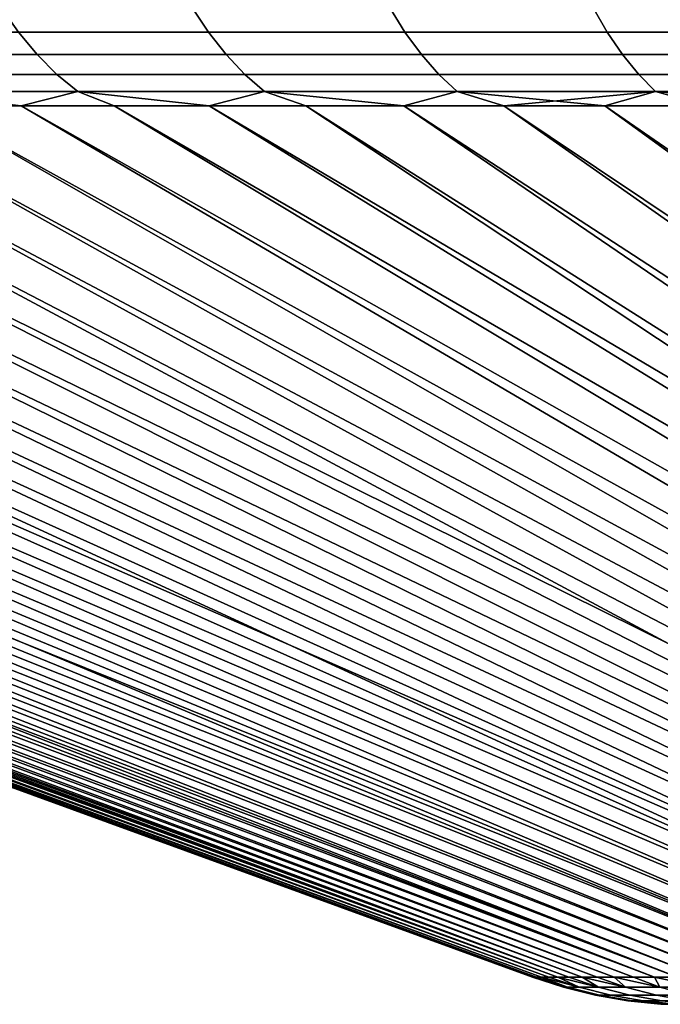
# Model space of a CAD drawing. Header units: metres. Extents: x -109 to 109, y -100 to 58.
# Tile 504 of 642: x -19 to -15, y 46 to 52. Entities that reach past the tile are written whole.
import ezdxf

# ---------------------------------------------------------------- set-up
doc = ezdxf.new("R2010")
doc.units = ezdxf.units.M
doc.layers.add('solid_21_062_100_XXX', color=7, linetype='CONTINUOUS')

msp = doc.modelspace()

# ---------------------------------------------------------------- linework, layer by layer
at = {"layer": 'solid_21_062_100_XXX'}
for points in [[(-17.924906, 52.133629, 230.391235), (-19.06212, 52.133629, 229.549072), (-18.957312, 51.986183, 229.414093), (-17.826351, 51.986183, 230.251617)], [(-19.06212, 52.133629, 180.445786), (-17.924906, 52.133629, 179.603622), (-17.826351, 51.986183, 179.74324), (-18.957312, 51.986183, 180.58078)], [(-16.750542, 52.133629, 231.180771), (-17.924906, 52.133629, 230.391235), (-17.826351, 51.986183, 230.251617), (-16.658443, 51.986183, 231.036804)], [(-17.924906, 52.133629, 179.603622), (-16.750542, 52.133629, 178.814102), (-16.658443, 51.986183, 178.958054), (-17.826351, 51.986183, 179.74324)], [(-15.541458, 52.133629, 231.916031), (-16.750542, 52.133629, 231.180771), (-16.658443, 51.986183, 231.036804), (-15.456007, 51.986183, 231.768021)], [(-16.750542, 52.133629, 178.814102), (-15.541458, 52.133629, 178.078842), (-15.456007, 51.986183, 178.226837), (-16.658443, 51.986183, 178.958054)], [(-14.300163, 52.133629, 232.59549), (-15.541458, 52.133629, 231.916031), (-15.456007, 51.986183, 231.768021), (-14.221538, 51.986183, 232.443756)], [(-15.541458, 52.133629, 178.078842), (-14.300163, 52.133629, 177.399368), (-14.221538, 51.986183, 177.551117), (-15.456007, 51.986183, 178.226837)], [(-18.957312, 51.986183, 229.414093), (-20.048979, 51.986183, 228.52594), (-19.930792, 51.852985, 228.387253), (-18.84556, 51.852985, 229.270157)], [(-20.048979, 51.986183, 181.468918), (-18.957312, 51.986183, 180.58078), (-18.84556, 51.852985, 180.724716), (-19.930792, 51.852985, 181.60762)], [(-17.826351, 51.986183, 230.251617), (-18.957312, 51.986183, 229.414093), (-18.84556, 51.852985, 229.270157), (-17.721266, 51.852985, 230.102753)], [(-18.957312, 51.986183, 180.58078), (-17.826351, 51.986183, 179.74324), (-17.721266, 51.852985, 179.89212), (-18.84556, 51.852985, 180.724716)], [(-16.658443, 51.986183, 231.036804), (-17.826351, 51.986183, 230.251617), (-17.721266, 51.852985, 230.102753), (-16.560244, 51.852985, 230.883301)], [(-17.826351, 51.986183, 179.74324), (-16.658443, 51.986183, 178.958054), (-16.560244, 51.852985, 179.111557), (-17.721266, 51.852985, 179.89212)], [(-15.456007, 51.986183, 231.768021), (-16.658443, 51.986183, 231.036804), (-16.560244, 51.852985, 230.883301), (-15.364896, 51.852985, 231.610214)], [(-16.658443, 51.986183, 178.958054), (-15.456007, 51.986183, 178.226837), (-15.364896, 51.852985, 178.384644), (-16.560244, 51.852985, 179.111557)], [(-14.221538, 51.986183, 232.443756), (-15.456007, 51.986183, 231.768021), (-15.364896, 51.852985, 231.610214), (-14.137703, 51.852985, 232.281952)], [(-15.456007, 51.986183, 178.226837), (-14.221538, 51.986183, 177.551117), (-14.137703, 51.852985, 177.712906), (-15.364896, 51.852985, 178.384644)], [(-18.84556, 51.852985, 229.270157), (-19.930792, 51.852985, 228.387253), (-19.80603, 51.734898, 228.240829), (-18.727591, 51.734898, 229.11821)], [(-19.930792, 51.852985, 181.60762), (-18.84556, 51.852985, 180.724716), (-18.727591, 51.734898, 180.876648), (-19.80603, 51.734898, 181.754028)], [(-17.721266, 51.852985, 230.102753), (-18.84556, 51.852985, 229.270157), (-18.727591, 51.734898, 229.11821), (-17.610336, 51.734898, 229.945587)], [(-18.84556, 51.852985, 180.724716), (-17.721266, 51.852985, 179.89212), (-17.610336, 51.734898, 180.049271), (-18.727591, 51.734898, 180.876648)], [(-16.560244, 51.852985, 230.883301), (-17.721266, 51.852985, 230.102753), (-17.610336, 51.734898, 229.945587), (-16.456581, 51.734898, 230.721268)], [(-17.721266, 51.852985, 179.89212), (-16.560244, 51.852985, 179.111557), (-16.456581, 51.734898, 179.27359), (-17.610336, 51.734898, 180.049271)], [(-15.364896, 51.852985, 231.610214), (-16.560244, 51.852985, 230.883301), (-16.456581, 51.734898, 230.721268), (-15.268716, 51.734898, 231.443619)], [(-16.560244, 51.852985, 179.111557), (-15.364896, 51.852985, 178.384644), (-15.268716, 51.734898, 178.551239), (-16.456581, 51.734898, 179.27359)], [(-14.137703, 51.852985, 232.281952), (-15.364896, 51.852985, 231.610214), (-15.268716, 51.734898, 231.443619), (-14.049205, 51.734898, 232.11116)], [(-15.364896, 51.852985, 178.384644), (-14.137703, 51.852985, 177.712906), (-14.049205, 51.734898, 177.883698), (-15.268716, 51.734898, 178.551239)], [(-18.727591, 51.734898, 229.11821), (-19.80603, 51.734898, 228.240829), (-19.675507, 51.632687, 228.087662), (-18.604174, 51.632687, 228.959259)], [(-19.80603, 51.734898, 181.754028), (-18.727591, 51.734898, 180.876648), (-18.604174, 51.632687, 181.035614), (-19.675507, 51.632687, 181.907211)], [(-17.610336, 51.734898, 229.945587), (-18.727591, 51.734898, 229.11821), (-18.604174, 51.632687, 228.959259), (-17.494282, 51.632687, 229.781174)], [(-18.727591, 51.734898, 180.876648), (-17.610336, 51.734898, 180.049271), (-17.494282, 51.632687, 180.213684), (-18.604174, 51.632687, 181.035614)], [(-16.456581, 51.734898, 230.721268), (-17.610336, 51.734898, 229.945587), (-17.494282, 51.632687, 229.781174), (-16.348129, 51.632687, 230.551743)], [(-17.610336, 51.734898, 180.049271), (-16.456581, 51.734898, 179.27359), (-16.348129, 51.632687, 179.443115), (-17.494282, 51.632687, 180.213684)], [(-15.268716, 51.734898, 231.443619), (-16.456581, 51.734898, 230.721268), (-16.348129, 51.632687, 230.551743), (-15.168093, 51.632687, 231.269333)], [(-16.456581, 51.734898, 179.27359), (-15.268716, 51.734898, 178.551239), (-15.168093, 51.632687, 178.725525), (-16.348129, 51.632687, 179.443115)], [(-14.049205, 51.734898, 232.11116), (-15.268716, 51.734898, 231.443619), (-15.168093, 51.632687, 231.269333), (-13.956618, 51.632687, 231.93248)], [(-15.268716, 51.734898, 178.551239), (-14.049205, 51.734898, 177.883698), (-13.956618, 51.632687, 178.062378), (-15.168093, 51.632687, 178.725525)], [(-28.808445, 51.632687, 214.503098), (-28.739071, 51.547096, 214.038254), (-15.038951, 46.368862, 210.160309), (-28.519234, 51.547096, 214.709473)], [(-28.808445, 51.632687, 195.491776), (-28.519234, 51.547096, 195.285385), (-15.175506, 46.368862, 200.250916), (-28.739071, 51.547096, 195.956619)], [(-19.675507, 51.632687, 228.087662), (-19.485613, 51.547096, 227.975281), (-18.941591, 51.547096, 228.425766)], [(-18.604174, 51.632687, 228.959259), (-19.675507, 51.632687, 228.087662), (-18.941591, 51.547096, 228.425766)], [(-19.675507, 51.632687, 181.907211), (-18.604174, 51.632687, 181.035614), (-18.941589, 51.547096, 181.569092), (-19.485613, 51.547096, 182.019577)], [(-18.604174, 51.632687, 228.959259), (-18.941591, 51.547096, 228.425766), (-18.387159, 51.547096, 228.863373)], [(-18.604174, 51.632687, 181.035614), (-18.387154, 51.547096, 181.131485), (-18.941589, 51.547096, 181.569092)], [(-18.604174, 51.632687, 228.959259), (-18.387159, 51.547096, 228.863373), (-17.822622, 51.547096, 229.287857)], [(-17.494282, 51.632687, 229.781174), (-18.604174, 51.632687, 228.959259), (-17.822622, 51.547096, 229.287857)], [(-18.604174, 51.632687, 181.035614), (-17.494282, 51.632687, 180.213684), (-17.822615, 51.547096, 180.707001), (-18.387154, 51.547096, 181.131485)], [(-17.494282, 51.632687, 229.781174), (-17.822622, 51.547096, 229.287857), (-17.248289, 51.547096, 229.69899)], [(-17.494282, 51.632687, 180.213684), (-17.248283, 51.547096, 180.295868), (-17.822615, 51.547096, 180.707001)], [(-17.494282, 51.632687, 229.781174), (-17.248289, 51.547096, 229.69899), (-16.664478, 51.547096, 230.096542)], [(-16.348129, 51.632687, 230.551743), (-17.494282, 51.632687, 229.781174), (-16.664478, 51.547096, 230.096542)], [(-17.494282, 51.632687, 180.213684), (-16.348129, 51.632687, 179.443115), (-16.664474, 51.547096, 179.898315), (-17.248283, 51.547096, 180.295868)], [(-16.348129, 51.632687, 230.551743), (-16.664478, 51.547096, 230.096542), (-16.07151, 51.547096, 230.480316)], [(-16.348129, 51.632687, 179.443115), (-16.071508, 51.547096, 179.514557), (-16.664474, 51.547096, 179.898315)], [(-16.348129, 51.632687, 230.551743), (-16.07151, 51.547096, 230.480316), (-15.469711, 51.547096, 230.850067)], [(-15.168093, 51.632687, 231.269333), (-16.348129, 51.632687, 230.551743), (-15.469711, 51.547096, 230.850067)], [(-16.348129, 51.632687, 179.443115), (-15.168093, 51.632687, 178.725525), (-16.071508, 51.547096, 179.514557)], [(-15.168093, 51.632687, 178.725525), (-15.46971, 51.547096, 179.144791), (-16.071508, 51.547096, 179.514557)], [(-15.168093, 51.632687, 231.269333), (-15.469711, 51.547096, 230.850067), (-14.85941, 51.547096, 231.205612)], [(-15.168093, 51.632687, 178.725525), (-14.859411, 51.547096, 178.789261), (-15.46971, 51.547096, 179.144791)], [(-15.168093, 51.632687, 231.269333), (-14.85941, 51.547096, 231.205612), (-14.240944, 51.547096, 231.546753)], [(-13.956618, 51.632687, 231.93248), (-15.168093, 51.632687, 231.269333), (-14.240944, 51.547096, 231.546753)], [(-15.168093, 51.632687, 178.725525), (-13.956618, 51.632687, 178.062378), (-14.859411, 51.547096, 178.789261)], [(-30.119293, 51.547096, 204.291168), (-15.900485, 46.368862, 204.997437), (-15.894447, 46.368862, 205.435547), (-30.127571, 51.547096, 204.997437)], [(-30.119291, 51.547096, 205.70369), (-30.127571, 51.547096, 204.997437), (-15.894447, 46.368862, 205.435547)], [(-30.094458, 51.547096, 203.585297), (-15.894448, 46.368862, 204.559326), (-15.900485, 46.368862, 204.997437), (-30.119293, 51.547096, 204.291168)], [(-30.119291, 51.547096, 205.70369), (-15.894447, 46.368862, 205.435547), (-15.876341, 46.368862, 205.873337), (-30.094458, 51.547096, 206.409576)], [(-30.094458, 51.547096, 206.409576), (-15.876341, 46.368862, 205.873337), (-15.846179, 46.368862, 206.310455), (-30.053083, 51.547096, 207.114685)], [(-30.053083, 51.547096, 202.880188), (-15.876342, 46.368862, 204.121536), (-15.894448, 46.368862, 204.559326), (-30.094458, 51.547096, 203.585297)], [(-30.053083, 51.547096, 207.114685), (-15.846179, 46.368862, 206.310455), (-15.803983, 46.368862, 206.746582), (-29.995192, 51.547096, 207.818619)], [(-29.995192, 51.547096, 202.176239), (-15.84618, 46.368862, 203.684418), (-15.876342, 46.368862, 204.121536), (-30.053083, 51.547096, 202.880188)], [(-29.995192, 51.547096, 207.818619), (-15.803983, 46.368862, 206.746582), (-15.749785, 46.368862, 207.181396), (-29.920813, 51.547096, 208.521011)], [(-29.920813, 51.547096, 201.473862), (-15.803985, 46.368862, 203.248291), (-15.84618, 46.368862, 203.684418), (-29.995192, 51.547096, 202.176239)], [(-29.920813, 51.547096, 208.521011), (-15.749785, 46.368862, 207.181396), (-15.683627, 46.368862, 207.614532), (-29.829987, 51.547096, 209.221466)], [(-29.829987, 51.547096, 200.773407), (-15.749787, 46.368862, 202.813492), (-15.803985, 46.368862, 203.248291), (-29.920813, 51.547096, 201.473862)], [(-29.722767, 51.547096, 209.919586), (-29.829987, 51.547096, 209.221466), (-15.683627, 46.368862, 207.614532)], [(-29.829987, 51.547096, 200.773407), (-29.722767, 51.547096, 200.075272), (-15.749787, 46.368862, 202.813492)], [(-29.722767, 51.547096, 209.919586), (-15.683627, 46.368862, 207.614532), (-15.605558, 46.368862, 208.0457), (-29.599211, 51.547096, 210.615021)], [(-29.599211, 51.547096, 199.379852), (-15.68363, 46.368862, 202.380341), (-15.749787, 46.368862, 202.813492), (-29.722767, 51.547096, 200.075272)], [(-29.599211, 51.547096, 210.615021), (-15.605558, 46.368862, 208.0457), (-15.515639, 46.368862, 208.474548), (-29.459387, 51.547096, 211.307358)], [(-29.459387, 51.547096, 198.687515), (-15.605562, 46.368862, 201.949173), (-15.68363, 46.368862, 202.380341), (-29.599211, 51.547096, 199.379852)], [(-29.459387, 51.547096, 211.307358), (-15.515639, 46.368862, 208.474548), (-15.413937, 46.368862, 208.900757), (-29.30337, 51.547096, 211.996231)], [(-29.30337, 51.547096, 197.998642), (-15.515643, 46.368862, 201.520325), (-15.605562, 46.368862, 201.949173), (-29.459387, 51.547096, 198.687515)], [(-29.30337, 51.547096, 211.996231), (-15.413937, 46.368862, 208.900757), (-15.300529, 46.368862, 209.324005), (-29.131247, 51.547096, 212.681244)], [(-29.131247, 51.547096, 197.313614), (-15.41394, 46.368862, 201.094116), (-15.515643, 46.368862, 201.520325), (-29.30337, 51.547096, 197.998642)], [(-29.131247, 51.547096, 212.681244), (-15.300529, 46.368862, 209.324005), (-15.175503, 46.368862, 209.743958), (-28.943113, 51.547096, 213.362045)], [(-28.943113, 51.547096, 196.632812), (-15.300533, 46.368862, 200.670868), (-15.41394, 46.368862, 201.094116), (-29.131247, 51.547096, 197.313614)], [(-28.943113, 51.547096, 213.362045), (-15.175503, 46.368862, 209.743958), (-15.038951, 46.368862, 210.160309), (-28.739071, 51.547096, 214.038254)], [(-28.739071, 51.547096, 195.956619), (-15.175506, 46.368862, 200.250916), (-15.300533, 46.368862, 200.670868), (-28.943113, 51.547096, 196.632812)], [(-28.519234, 51.547096, 214.709473), (-15.038951, 46.368862, 210.160309), (-14.89098, 46.368862, 210.572754), (-28.283722, 51.547096, 215.375366)], [(-28.283722, 51.547096, 194.619492), (-15.038955, 46.368862, 199.834564), (-15.175506, 46.368862, 200.250916), (-28.519234, 51.547096, 195.285385)], [(-28.283722, 51.547096, 215.375366), (-14.89098, 46.368862, 210.572754), (-14.7317, 46.368862, 210.980942), (-28.032663, 51.547096, 216.035568)], [(-28.032665, 51.547096, 193.959305), (-14.890983, 46.368862, 199.422119), (-15.038955, 46.368862, 199.834564), (-28.283722, 51.547096, 194.619492)], [(-27.766201, 51.547096, 193.305176), (-14.731703, 46.368862, 199.013931), (-14.890983, 46.368862, 199.422119), (-28.032665, 51.547096, 193.959305)], [(-28.032663, 51.547096, 216.035568), (-14.7317, 46.368862, 210.980942), (-14.561233, 46.368862, 211.384598), (-27.766199, 51.547096, 216.689682)], [(-27.484474, 51.547096, 192.657486), (-14.561236, 46.368862, 198.610275), (-14.731703, 46.368862, 199.013931), (-27.766201, 51.547096, 193.305176)], [(-27.766199, 51.547096, 216.689682), (-14.561233, 46.368862, 211.384598), (-14.379708, 46.368862, 211.783401), (-27.484474, 51.547096, 217.337372)], [(-27.484474, 51.547096, 217.337372), (-14.379708, 46.368862, 211.783401), (-14.187264, 46.368862, 212.177048), (-27.187641, 51.547096, 217.978287)], [(-27.187643, 51.547096, 192.016571), (-14.379712, 46.368862, 198.211472), (-14.561236, 46.368862, 198.610275), (-27.484474, 51.547096, 192.657486)], [(-26.875866, 51.547096, 191.382797), (-14.187268, 46.368862, 197.817825), (-14.379712, 46.368862, 198.211472), (-27.187643, 51.547096, 192.016571)], [(-27.187641, 51.547096, 217.978287), (-14.187264, 46.368862, 212.177048), (-13.984047, 46.368862, 212.565247), (-26.875866, 51.547096, 218.612076)], [(-26.549318, 51.547096, 219.238373), (-26.875866, 51.547096, 218.612076), (-13.984047, 46.368862, 212.565247)], [(-26.875866, 51.547096, 191.382797), (-26.549318, 51.547096, 190.7565), (-14.187268, 46.368862, 197.817825)], [(-26.549318, 51.547096, 219.238373), (-13.984047, 46.368862, 212.565247), (-13.77021, 46.368862, 212.947693), (-26.208178, 51.547096, 219.856842)], [(-26.208178, 51.547096, 190.138031), (-13.984052, 46.368862, 197.429626), (-14.187268, 46.368862, 197.817825), (-26.549318, 51.547096, 190.7565)], [(-26.208178, 51.547096, 219.856842), (-13.77021, 46.368862, 212.947693), (-13.545918, 46.368862, 213.324112), (-25.852631, 51.547096, 220.467148)], [(-25.852633, 51.547096, 189.527725), (-13.770216, 46.368862, 197.04718), (-13.984052, 46.368862, 197.429626), (-26.208178, 51.547096, 190.138031)], [(-25.482876, 51.547096, 188.925919), (-13.545923, 46.368862, 196.670761), (-13.770216, 46.368862, 197.04718), (-25.852633, 51.547096, 189.527725)], [(-25.852631, 51.547096, 220.467148), (-13.545918, 46.368862, 213.324112), (-13.311338, 46.368862, 213.694199), (-25.482876, 51.547096, 221.068954)], [(-25.482876, 51.547096, 221.068954), (-13.311338, 46.368862, 213.694199), (-13.06665, 46.368862, 214.057678), (-25.099113, 51.547096, 221.661911)], [(-25.099115, 51.547096, 188.332947), (-13.311345, 46.368862, 196.300674), (-13.545923, 46.368862, 196.670761), (-25.482876, 51.547096, 188.925919)], [(-24.701559, 51.547096, 187.749146), (-13.066658, 46.368862, 195.937195), (-13.311345, 46.368862, 196.300674), (-25.099115, 51.547096, 188.332947)], [(-25.099113, 51.547096, 221.661911), (-13.06665, 46.368862, 214.057678), (-12.812041, 46.368862, 214.414276), (-24.701557, 51.547096, 222.245728)], [(-24.701559, 51.547096, 187.749146), (-24.290426, 51.547096, 187.174805), (-13.066658, 46.368862, 195.937195)], [(-24.290424, 51.547096, 222.820053), (-24.701557, 51.547096, 222.245728), (-12.812041, 46.368862, 214.414276)], [(-23.865944, 51.547096, 186.610275), (-12.812048, 46.368862, 195.580597), (-13.066658, 46.368862, 195.937195), (-24.290426, 51.547096, 187.174805)], [(-24.290424, 51.547096, 222.820053), (-12.812041, 46.368862, 214.414276), (-12.547702, 46.368862, 214.763733), (-23.865942, 51.547096, 223.384583)], [(-23.428345, 51.547096, 186.055862), (-12.547709, 46.368862, 195.23114), (-12.812048, 46.368862, 195.580597), (-23.865944, 51.547096, 186.610275)], [(-23.865942, 51.547096, 223.384583), (-12.547702, 46.368862, 214.763733), (-12.273835, 46.368862, 215.105759), (-23.428343, 51.547096, 223.939011)], [(-22.977867, 51.547096, 185.511841), (-12.273843, 46.368862, 194.889114), (-12.547709, 46.368862, 195.23114), (-23.428345, 51.547096, 186.055862)], [(-23.428343, 51.547096, 223.939011), (-12.273835, 46.368862, 215.105759), (-11.990647, 46.368862, 215.440125), (-22.977865, 51.547096, 224.483017)], [(-22.514763, 51.547096, 184.978546), (-11.990655, 46.368862, 194.554749), (-12.273843, 46.368862, 194.889114), (-22.977867, 51.547096, 185.511841)], [(-22.977865, 51.547096, 224.483017), (-11.990647, 46.368862, 215.440125), (-11.698354, 46.368862, 215.766556), (-22.514761, 51.547096, 225.016327)], [(-22.039284, 51.547096, 184.456238), (-11.698361, 46.368862, 194.228317), (-11.990655, 46.368862, 194.554749), (-22.514763, 51.547096, 184.978546)], [(-22.514761, 51.547096, 225.016327), (-11.698354, 46.368862, 215.766556), (-11.397177, 46.368862, 216.084808), (-22.03928, 51.547096, 225.53862)], [(-21.551689, 51.547096, 183.945221), (-11.397184, 46.368862, 193.910065), (-11.698361, 46.368862, 194.228317), (-22.039284, 51.547096, 184.456238)], [(-22.03928, 51.547096, 225.53862), (-11.397177, 46.368862, 216.084808), (-11.087345, 46.368862, 216.394638), (-21.551683, 51.547096, 226.049637)], [(-21.551689, 51.547096, 183.945221), (-21.052248, 51.547096, 183.445786), (-11.397184, 46.368862, 193.910065)], [(-21.052242, 51.547096, 226.549088), (-21.551683, 51.547096, 226.049637), (-11.087345, 46.368862, 216.394638)], [(-20.541233, 51.547096, 182.958191), (-11.087353, 46.368862, 193.600235), (-11.397184, 46.368862, 193.910065), (-21.052248, 51.547096, 183.445786)], [(-21.052242, 51.547096, 226.549088), (-11.087345, 46.368862, 216.394638), (-10.769094, 46.368862, 216.695801), (-20.541229, 51.547096, 227.036682)], [(-20.018925, 51.547096, 182.482697), (-10.769102, 46.368862, 193.299057), (-11.087353, 46.368862, 193.600235), (-20.541233, 51.547096, 182.958191)], [(-20.541229, 51.547096, 227.036682), (-10.769094, 46.368862, 216.695801), (-10.442664, 46.368862, 216.988098), (-20.018923, 51.547096, 227.512161)], [(-19.485613, 51.547096, 182.019577), (-10.442673, 46.368862, 193.006775), (-10.769102, 46.368862, 193.299057), (-20.018925, 51.547096, 182.482697)], [(-20.018923, 51.547096, 227.512161), (-10.442664, 46.368862, 216.988098), (-10.108305, 46.368862, 217.271286), (-19.485613, 51.547096, 227.975281)], [(-19.485613, 51.547096, 227.975281), (-10.108305, 46.368862, 217.271286), (-9.766269, 46.368862, 217.545151), (-18.941591, 51.547096, 228.425766)], [(-18.941589, 51.547096, 181.569092), (-10.108314, 46.368862, 192.723587), (-10.442673, 46.368862, 193.006775), (-19.485613, 51.547096, 182.019577)], [(-18.941591, 51.547096, 228.425766), (-9.766269, 46.368862, 217.545151), (-9.416817, 46.368862, 217.809494), (-18.387159, 51.547096, 228.863373)], [(-18.387154, 51.547096, 181.131485), (-9.766278, 46.368862, 192.449707), (-10.108314, 46.368862, 192.723587), (-18.941589, 51.547096, 181.569092)], [(-18.387159, 51.547096, 228.863373), (-9.416817, 46.368862, 217.809494), (-9.060213, 46.368862, 218.064102), (-17.822622, 51.547096, 229.287857)], [(-17.822615, 51.547096, 180.707001), (-9.416826, 46.368862, 192.185379), (-9.766278, 46.368862, 192.449707), (-18.387154, 51.547096, 181.131485)], [(-17.248289, 51.547096, 229.69899), (-17.822622, 51.547096, 229.287857), (-9.060213, 46.368862, 218.064102)], [(-17.822615, 51.547096, 180.707001), (-17.248283, 51.547096, 180.295868), (-9.416826, 46.368862, 192.185379)], [(-17.248289, 51.547096, 229.69899), (-9.060213, 46.368862, 218.064102), (-8.69673, 46.368862, 218.308792), (-16.664478, 51.547096, 230.096542)], [(-16.664474, 51.547096, 179.898315), (-9.060223, 46.368862, 191.930771), (-9.416826, 46.368862, 192.185379), (-17.248283, 51.547096, 180.295868)], [(-16.664478, 51.547096, 230.096542), (-8.69673, 46.368862, 218.308792), (-8.326642, 46.368862, 218.543365), (-16.07151, 51.547096, 230.480316)], [(-16.071508, 51.547096, 179.514557), (-8.696739, 46.368862, 191.686081), (-9.060223, 46.368862, 191.930771), (-16.664474, 51.547096, 179.898315)], [(-16.07151, 51.547096, 230.480316), (-8.326642, 46.368862, 218.543365), (-7.950231, 46.368862, 218.767654), (-15.469711, 51.547096, 230.850067)], [(-15.46971, 51.547096, 179.144791), (-8.326652, 46.368862, 191.451492), (-8.696739, 46.368862, 191.686081), (-16.071508, 51.547096, 179.514557)], [(-15.469711, 51.547096, 230.850067), (-7.950231, 46.368862, 218.767654), (-7.567782, 46.368862, 218.981491), (-14.85941, 51.547096, 231.205612)], [(-14.859411, 51.547096, 178.789261), (-7.950241, 46.368862, 191.227203), (-8.326652, 46.368862, 191.451492), (-15.46971, 51.547096, 179.144791)], [(-15.715177, 46.308628, 204.997437), (-15.692129, 46.308628, 205.848236), (-15.894447, 46.368862, 205.435547), (-15.900485, 46.368862, 204.997437)], [(-15.715177, 46.308628, 204.997437), (-15.900485, 46.368862, 204.997437), (-15.894448, 46.368862, 204.559326)], [(-15.692129, 46.308628, 204.146622), (-15.894448, 46.368862, 204.559326), (-15.876342, 46.368862, 204.121536)], [(-15.692129, 46.308628, 204.146622), (-15.715177, 46.308628, 204.997437), (-15.894448, 46.368862, 204.559326)], [(-15.692129, 46.308628, 205.848236), (-15.876341, 46.368862, 205.873337), (-15.894447, 46.368862, 205.435547)], [(-15.692129, 46.308628, 204.146622), (-15.876342, 46.368862, 204.121536), (-15.84618, 46.368862, 203.684418)], [(-15.692129, 46.308628, 205.848236), (-15.623054, 46.308628, 206.696533), (-15.846179, 46.368862, 206.310455), (-15.876341, 46.368862, 205.873337)], [(-15.623054, 46.308628, 203.298325), (-15.84618, 46.368862, 203.684418), (-15.803985, 46.368862, 203.248291)], [(-15.692129, 46.308628, 204.146622), (-15.84618, 46.368862, 203.684418), (-15.623054, 46.308628, 203.298325)], [(-15.623054, 46.308628, 206.696533), (-15.803983, 46.368862, 206.746582), (-15.846179, 46.368862, 206.310455)], [(-15.623054, 46.308628, 203.298325), (-15.803985, 46.368862, 203.248291), (-15.749787, 46.368862, 202.813492)], [(-15.623054, 46.308628, 206.696533), (-15.508153, 46.308628, 207.539856), (-15.749785, 46.368862, 207.181396), (-15.803983, 46.368862, 206.746582)], [(-15.508153, 46.308628, 202.455002), (-15.749787, 46.368862, 202.813492), (-15.68363, 46.368862, 202.380341)], [(-15.623054, 46.308628, 203.298325), (-15.749787, 46.368862, 202.813492), (-15.508153, 46.308628, 202.455002)], [(-15.508153, 46.308628, 207.539856), (-15.683627, 46.368862, 207.614532), (-15.749785, 46.368862, 207.181396)], [(-15.508153, 46.308628, 202.455002), (-15.68363, 46.368862, 202.380341), (-15.605562, 46.368862, 201.949173)], [(-15.508153, 46.308628, 207.539856), (-15.347765, 46.308628, 208.375732), (-15.605558, 46.368862, 208.0457), (-15.683627, 46.368862, 207.614532)], [(-15.347765, 46.308628, 201.619125), (-15.605562, 46.368862, 201.949173), (-15.515643, 46.368862, 201.520325)], [(-15.508153, 46.308628, 202.455002), (-15.605562, 46.368862, 201.949173), (-15.347765, 46.308628, 201.619125)], [(-15.347765, 46.308628, 208.375732), (-15.515639, 46.368862, 208.474548), (-15.605558, 46.368862, 208.0457)], [(-15.347765, 46.308628, 201.619125), (-15.515643, 46.368862, 201.520325), (-15.41394, 46.368862, 201.094116)], [(-15.347765, 46.308628, 208.375732), (-15.142359, 46.308628, 209.201691), (-15.413937, 46.368862, 208.900757), (-15.515639, 46.368862, 208.474548)], [(-15.142359, 46.308628, 200.793182), (-15.41394, 46.368862, 201.094116), (-15.300533, 46.368862, 200.670868)], [(-15.347765, 46.308628, 201.619125), (-15.41394, 46.368862, 201.094116), (-15.142359, 46.308628, 200.793182)], [(-15.142359, 46.308628, 209.201691), (-15.300529, 46.368862, 209.324005), (-15.413937, 46.368862, 208.900757)], [(-15.142359, 46.308628, 200.793182), (-15.300533, 46.368862, 200.670868), (-15.175506, 46.368862, 200.250916)], [(-15.142359, 46.308628, 209.201691), (-14.892537, 46.308628, 210.015305), (-15.175503, 46.368862, 209.743958), (-15.300529, 46.368862, 209.324005)], [(-14.892537, 46.308628, 199.979553), (-15.175506, 46.368862, 200.250916), (-15.038955, 46.368862, 199.834564)], [(-15.142359, 46.308628, 200.793182), (-15.175506, 46.368862, 200.250916), (-14.892537, 46.308628, 199.979553)], [(-14.892537, 46.308628, 210.015305), (-15.038951, 46.368862, 210.160309), (-15.175503, 46.368862, 209.743958)], [(-15.692129, 46.308628, 205.848236), (-15.715177, 46.308628, 204.997437), (-15.525364, 46.261269, 204.997437), (-15.502594, 46.261269, 205.837952)], [(-15.502594, 46.261269, 204.156906), (-15.525364, 46.261269, 204.997437), (-15.715177, 46.308628, 204.997437), (-15.692129, 46.308628, 204.146622)], [(-15.623054, 46.308628, 206.696533), (-15.692129, 46.308628, 205.848236), (-15.502594, 46.261269, 205.837952), (-15.434353, 46.261269, 206.676025)], [(-15.692129, 46.308628, 204.146622), (-15.623054, 46.308628, 203.298325), (-15.434353, 46.261269, 203.318848), (-15.502594, 46.261269, 204.156906)], [(-15.508153, 46.308628, 207.539856), (-15.623054, 46.308628, 206.696533), (-15.434353, 46.261269, 206.676025), (-15.320841, 46.261269, 207.509155)], [(-15.623054, 46.308628, 203.298325), (-15.508153, 46.308628, 202.455002), (-15.320841, 46.261269, 202.485703), (-15.434353, 46.261269, 203.318848)], [(-15.347765, 46.308628, 208.375732), (-15.508153, 46.308628, 207.539856), (-15.320841, 46.261269, 207.509155), (-15.162389, 46.261269, 208.33493)], [(-15.508153, 46.308628, 202.455002), (-15.347765, 46.308628, 201.619125), (-15.162389, 46.261269, 201.659943), (-15.320841, 46.261269, 202.485703)], [(-15.142359, 46.308628, 209.201691), (-15.347765, 46.308628, 208.375732), (-15.162389, 46.261269, 208.33493), (-14.959464, 46.261269, 209.150909)], [(-15.347765, 46.308628, 201.619125), (-15.142359, 46.308628, 200.793182), (-14.959464, 46.261269, 200.843964), (-15.162389, 46.261269, 201.659943)], [(-14.892537, 46.308628, 210.015305), (-15.142359, 46.308628, 209.201691), (-14.959464, 46.261269, 209.150909), (-14.71266, 46.261269, 209.954697)], [(-15.142359, 46.308628, 200.793182), (-14.892537, 46.308628, 199.979553), (-14.71266, 46.261269, 200.040161), (-14.959464, 46.261269, 200.843964)], [(-15.502594, 46.261269, 205.837952), (-15.525364, 46.261269, 204.997437), (-15.332706, 46.227276, 204.997437), (-15.31022, 46.227276, 205.82753)], [(-15.31022, 46.227276, 204.167328), (-15.332706, 46.227276, 204.997437), (-15.525364, 46.261269, 204.997437), (-15.502594, 46.261269, 204.156906)], [(-15.434353, 46.261269, 206.676025), (-15.502594, 46.261269, 205.837952), (-15.31022, 46.227276, 205.82753), (-15.242826, 46.227276, 206.655182)], [(-15.502594, 46.261269, 204.156906), (-15.434353, 46.261269, 203.318848), (-15.242826, 46.227276, 203.339676), (-15.31022, 46.227276, 204.167328)], [(-15.320841, 46.261269, 207.509155), (-15.434353, 46.261269, 206.676025), (-15.242826, 46.227276, 206.655182), (-15.130721, 46.227276, 207.477982)], [(-15.434353, 46.261269, 203.318848), (-15.320841, 46.261269, 202.485703), (-15.130721, 46.227276, 202.516876), (-15.242826, 46.227276, 203.339676)], [(-15.162389, 46.261269, 208.33493), (-15.320841, 46.261269, 207.509155), (-15.130721, 46.227276, 207.477982), (-14.974236, 46.227276, 208.293503)], [(-15.320841, 46.261269, 202.485703), (-15.162389, 46.261269, 201.659943), (-14.974236, 46.227276, 201.701355), (-15.130721, 46.227276, 202.516876)], [(-14.959464, 46.261269, 209.150909), (-15.162389, 46.261269, 208.33493), (-14.974236, 46.227276, 208.293503), (-14.773829, 46.227276, 209.099365)], [(-15.162389, 46.261269, 201.659943), (-14.959464, 46.261269, 200.843964), (-14.773829, 46.227276, 200.895493), (-14.974236, 46.227276, 201.701355)], [(-15.31022, 46.227276, 205.82753), (-15.332706, 46.227276, 204.997437), (-15.138146, 46.206821, 204.997437), (-15.115945, 46.206821, 205.816986)], [(-15.115945, 46.206821, 204.177872), (-15.138146, 46.206821, 204.997437), (-15.332706, 46.227276, 204.997437), (-15.31022, 46.227276, 204.167328)], [(-15.242826, 46.227276, 206.655182), (-15.31022, 46.227276, 205.82753), (-15.115945, 46.206821, 205.816986), (-15.049406, 46.206821, 206.634155)], [(-15.31022, 46.227276, 204.167328), (-15.242826, 46.227276, 203.339676), (-15.049406, 46.206821, 203.360703), (-15.115945, 46.206821, 204.177872)], [(-15.130721, 46.227276, 207.477982), (-15.242826, 46.227276, 206.655182), (-15.049406, 46.206821, 206.634155), (-14.938725, 46.206821, 207.446518)], [(-15.242826, 46.227276, 203.339676), (-15.130721, 46.227276, 202.516876), (-14.938725, 46.206821, 202.548355), (-15.049406, 46.206821, 203.360703)]]:
    msp.add_3dface(points, dxfattribs=at)

doc.saveas('drawing.dxf')
